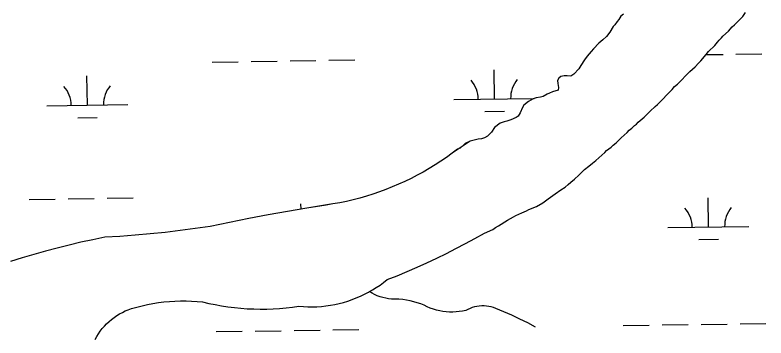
# Model space of a CAD drawing. Extents: x 3807117 to 3845308, y 337856 to 363736.
# Drawn here: x 3841337 to 3842263, y 349845 to 350244 of the extents above; entities that cross this region are included whole.
import ezdxf

# ---------------------------------------------------------------- set-up
doc = ezdxf.new("R2010")
doc.units = 0
doc.layers.add('V-TOPO-SHOR', color=7, linetype='Continuous')
doc.layers.add('V-WETL-SWMP', color=7, linetype='Continuous')

msp = doc.modelspace()

# ---------------------------------------------------------------- linework, layer by layer
at = {"layer": 'V-TOPO-SHOR'}
for p, q in [((3842087.26, 350245.15), (3842084.12, 350242.35)), ((3842234.29, 350242.03), (3842237.81, 350246.82)), ((3842079.42, 350235.96), (3842076.68, 350231.98)), ((3842081.38, 350238.36), (3842079.42, 350235.96)), ((3842084.12, 350242.35), (3842081.38, 350238.36)), ((3842224.08, 350231.63), (3842234.29, 350242.03)), ((3842074.72, 350229.58), (3842070.42, 350222.8)), ((3842076.68, 350231.98), (3842074.72, 350229.58)), ((3842216.61, 350224.03), (3842221.32, 350229.22)), ((3842221.32, 350229.22), (3842224.08, 350231.63)), ((3842066.5, 350217.61), (3842061.79, 350213.21)), ((3842070.42, 350222.8), (3842066.5, 350217.61)), ((3842205.22, 350212.82), (3842207.97, 350215.62)), ((3842207.97, 350215.62), (3842209.93, 350218.02)), ((3842209.93, 350218.02), (3842216.61, 350224.03)), ((3842057.06, 350209.2), (3842050.39, 350202.4)), ((3842061.79, 350213.21), (3842057.06, 350209.2)), ((3842192.26, 350198.83), (3842199.73, 350206.43)), ((3842199.73, 350206.43), (3842203.26, 350210.43)), ((3842203.26, 350210.43), (3842205.22, 350212.82)), ((3842047.25, 350198.8), (3842042.54, 350193.21)), ((3842050.39, 350202.4), (3842047.25, 350198.8)), ((3842189.12, 350195.23), (3842192.26, 350198.83)), ((3842039.41, 350188.82), (3842034.72, 350181.65)), ((3842042.54, 350193.21), (3842039.41, 350188.82)), ((3842182.46, 350187.25), (3842189.12, 350195.23)), ((3842034.72, 350181.65), (3842032.38, 350177.66)), ((3842169.1, 350174.04), (3842175.79, 350180.05)), ((3842175.79, 350180.05), (3842179.71, 350184.45)), ((3842179.71, 350184.45), (3842182.46, 350187.25)), ((3842026.1, 350170.86), (3842022.15, 350168.45)), ((3842032.38, 350177.66), (3842026.1, 350170.86)), ((3842153.78, 350158.44), (3842169.1, 350174.04)), ((3842007.51, 350165.94), (3842005.95, 350163.15)), ((3842005.95, 350163.15), (3842006.38, 350159.59)), ((3842009.87, 350167.94), (3842007.51, 350165.94)), ((3842014.22, 350168.77), (3842009.87, 350167.94)), ((3842017.79, 350168.81), (3842014.22, 350168.77)), ((3842022.15, 350168.45), (3842017.79, 350168.81)), ((3842006.85, 350151.26), (3841999.73, 350149.22)), ((3842006.38, 350159.59), (3842007.22, 350154.44)), ((3842007.22, 350154.44), (3842006.85, 350151.26)), ((3842129.03, 350133.64), (3842147.1, 350152.04)), ((3842147.1, 350152.04), (3842150.24, 350155.64)), ((3842150.24, 350155.64), (3842153.78, 350158.44)), ((3841979.58, 350141.9), (3841976.02, 350140.68)), ((3841985.12, 350142.74), (3841979.58, 350141.9)), ((3841988.29, 350143.56), (3841985.12, 350142.74)), ((3841993.02, 350146.38), (3841988.29, 350143.56)), ((3841996.18, 350147.6), (3841993.02, 350146.38)), ((3841999.73, 350149.22), (3841996.18, 350147.6)), ((3841964.6, 350132.65), (3841962.65, 350129.85)), ((3841970.11, 350137.06), (3841964.6, 350132.65)), ((3841976.02, 350140.68), (3841970.11, 350137.06)), ((3842126.28, 350131.24), (3842129.03, 350133.64)), ((3841959.93, 350123.09), (3841957.59, 350119.1)), ((3841962.65, 350129.85), (3841959.93, 350123.09)), ((3842112.92, 350118.03), (3842119.99, 350125.23)), ((3842119.99, 350125.23), (3842126.28, 350131.24)), ((3841948.51, 350114.66), (3841943.37, 350113.03)), ((3841954.83, 350117.49), (3841948.51, 350114.66)), ((3841957.59, 350119.1), (3841954.83, 350117.49)), ((3842105.45, 350111.62), (3842112.92, 350118.03)), ((3841928.38, 350104.96), (3841924.47, 350099.38)), ((3841935.07, 350110.57), (3841928.38, 350104.96)), ((3841940.21, 350112.21), (3841935.07, 350110.57)), ((3841943.37, 350113.03), (3841940.21, 350112.21)), ((3842094.44, 350102.01), (3842097.58, 350104.42)), ((3842097.58, 350104.42), (3842100.73, 350107.62)), ((3842100.73, 350107.62), (3842103.49, 350109.23)), ((3842103.49, 350109.23), (3842105.45, 350111.62)), ((3841924.47, 350099.38), (3841919.75, 350094.58)), ((3842084.61, 350092.41), (3842091.69, 350098.81)), ((3842091.69, 350098.81), (3842094.44, 350102.01)), ((3841898.41, 350088.44), (3841875.89, 350073.26)), ((3841908.29, 350090.91), (3841898.41, 350088.44)), ((3841912.25, 350091.34), (3841908.29, 350090.91)), ((3841915.81, 350092.56), (3841912.25, 350091.34)), ((3841919.75, 350094.58), (3841915.81, 350092.56)), ((3842074.39, 350083.2), (3842078.33, 350086.01)), ((3842078.33, 350086.01), (3842084.61, 350092.41)), ((3842064.16, 350074.38), (3842066.52, 350076.78)), ((3842066.52, 350076.78), (3842072.03, 350080.79)), ((3842072.03, 350080.79), (3842074.39, 350083.2)), ((3842053.15, 350064.37), (3842064.16, 350074.38)), ((3842044.49, 350057.55), (3842049.22, 350061.16)), ((3842049.22, 350061.16), (3842053.15, 350064.37)), ((3842032.31, 350046.34), (3842035.84, 350049.94)), ((3842035.84, 350049.94), (3842039.38, 350053.15)), ((3842039.38, 350053.15), (3842044.49, 350057.55)), ((3842022.48, 350037.53), (3842026.8, 350041.54)), ((3842026.8, 350041.54), (3842032.31, 350046.34)), ((3842009.87, 350028.3), (3842015.39, 350031.52)), ((3842015.39, 350031.52), (3842018.93, 350034.73)), ((3842018.93, 350034.73), (3842022.48, 350037.53)), ((3841994.52, 350017.06), (3842003.18, 350023.09)), ((3842003.18, 350023.09), (3842009.87, 350028.3)), ((3841979.93, 350007.81), (3841987.82, 350012.24)), ((3841987.82, 350012.24), (3841994.52, 350017.06)), ((3841967.69, 350002.15), (3841970.46, 350003.76)), ((3841970.46, 350003.76), (3841979.93, 350007.81)), ((3841944.41, 349990.84), (3841951.51, 349994.87)), ((3841951.51, 349994.87), (3841954.66, 349996.48)), ((3841954.66, 349996.48), (3841961.77, 349999.72)), ((3841961.77, 349999.72), (3841964.93, 350000.93)), ((3841964.93, 350000.93), (3841967.69, 350002.15)), ((3841929.43, 349981.58), (3841932.97, 349983.99)), ((3841932.97, 349983.99), (3841944.41, 349990.84)), ((3841915.74, 349974.91), (3841926.28, 349979.18)), ((3841926.28, 349979.18), (3841929.43, 349981.58))]:
    msp.add_line(p, q, dxfattribs=at)
for points in [[(3841882.64, 350078.39), (3841875.89, 350073.26), (3841869.02, 350068.3), (3841862.02, 350063.51), (3841854.91, 350058.9), (3841847.69, 350054.46), (3841840.36, 350050.21), (3841832.92, 350046.14), (3841825.39, 350042.25), (3841817.77, 350038.55), (3841810.05, 350035.04), (3841802.25, 350031.72), (3841794.37, 350028.6), (3841786.42, 350025.67), (3841778.39, 350022.94), (3841770.3, 350020.41), (3841762.15, 350018.08), (3841753.95, 350015.95), (3841745.7, 350014.02), (3841737.4, 350012.3), (3841729.06, 350010.79), (3841720.68, 350009.48), (3841696.77, 350005.61), (3841672.9, 350001.52), (3841649.06, 349997.22), (3841625.27, 349992.7), (3841601.51, 349987.97), (3841577.8, 349983.02), (3841559.31, 349980.36), (3841540.79, 349977.95), (3841522.24, 349975.78), (3841503.65, 349973.87), (3841485.05, 349972.21), (3841466.42, 349970.81), (3841447.78, 349969.65), (3841433.06, 349966.67), (3841418.39, 349963.47), (3841403.76, 349960.06), (3841389.18, 349956.45), (3841374.66, 349952.62), (3841360.19, 349948.59), (3841345.78, 349944.34), (3841331.44, 349939.9)], [(3841568.35, 349889.97), (3841576.12, 349888.15), (3841583.93, 349886.54), (3841591.79, 349885.13), (3841599.67, 349883.93), (3841607.59, 349882.94), (3841615.53, 349882.16), (3841623.49, 349881.58), (3841631.46, 349881.22), (3841639.44, 349881.07), (3841647.42, 349881.13), (3841655.39, 349881.39), (3841663.36, 349881.87), (3841671.31, 349882.56), (3841679.24, 349883.45), (3841687.14, 349884.56), (3841692.67, 349884.12), (3841698.22, 349883.88), (3841703.77, 349883.85), (3841709.32, 349884.03), (3841714.86, 349884.41), (3841720.39, 349885.01), (3841725.88, 349885.8), (3841731.34, 349886.8), (3841736.76, 349888.01), (3841742.14, 349889.41), (3841747.45, 349891.02), (3841752.7, 349892.82), (3841757.89, 349894.82), (3841762.99, 349897), (3841768.01, 349899.38), (3841772.94, 349901.94), (3841774.14, 349902.63), (3841777.76, 349904.68), (3841782.48, 349907.6), (3841787.09, 349910.7), (3841791.58, 349913.97), (3841795.95, 349917.4), (3841808.31, 349922.31), (3841820.6, 349927.41), (3841832.8, 349932.7), (3841844.92, 349938.18), (3841856.95, 349943.85), (3841868.9, 349949.69), (3841880.76, 349955.73), (3841892.52, 349961.94), (3841904.18, 349968.33), (3841915.74, 349974.91)], [(3841978.72, 349858.9), (3841969.17, 349863.97), (3841959.48, 349868.81), (3841949.69, 349873.4), (3841939.77, 349877.75), (3841929.76, 349881.85), (3841927, 349882.9), (3841924.17, 349883.76), (3841921.29, 349884.41), (3841918.37, 349884.84), (3841915.42, 349885.07), (3841912.47, 349885.08), (3841909.52, 349884.88), (3841906.6, 349884.47), (3841903.71, 349883.85), (3841900.87, 349883.02), (3841898.1, 349881.99), (3841895.42, 349880.77), (3841892.82, 349879.35), (3841888.86, 349878.53), (3841884.85, 349877.92), (3841880.81, 349877.53), (3841876.77, 349877.37), (3841872.71, 349877.43), (3841868.67, 349877.71), (3841864.65, 349878.22), (3841860.66, 349878.94), (3841856.72, 349879.88), (3841852.84, 349881.04), (3841849.02, 349882.41), (3841845.29, 349883.99), (3841841.65, 349885.77), (3841837.37, 349887.45), (3841833.02, 349888.94), (3841828.6, 349890.22), (3841824.12, 349891.29), (3841819.61, 349892.15), (3841815.05, 349892.8), (3841810.47, 349893.23), (3841805.88, 349893.46), (3841801.28, 349893.46), (3841797.68, 349893.84), (3841794.11, 349894.44), (3841790.59, 349895.27), (3841787.13, 349896.32), (3841783.74, 349897.58), (3841780.43, 349899.06), (3841777.23, 349900.74), (3841774.14, 349902.63)], [(3841435.95, 349843.62), (3841437.87, 349847.13), (3841439.98, 349850.54), (3841442.26, 349853.84), (3841444.71, 349857.02), (3841447.32, 349860.06), (3841450.08, 349862.96), (3841452.99, 349865.72), (3841456.04, 349868.33), (3841459.22, 349870.77), (3841462.52, 349873.04), (3841465.94, 349875.14), (3841469.46, 349877.07), (3841473.07, 349878.8), (3841476.77, 349880.35), (3841480.54, 349881.7), (3841487.11, 349883.58), (3841493.73, 349885.25), (3841500.4, 349886.73), (3841507.11, 349887.99), (3841513.86, 349889.05), (3841520.63, 349889.9), (3841527.43, 349890.54), (3841534.25, 349890.97), (3841541.07, 349891.19), (3841547.9, 349891.2), (3841554.73, 349891), (3841561.55, 349890.59), (3841568.35, 349889.97)]]:
    msp.add_lwpolyline(points, dxfattribs=at)
at = {"layer": 'V-WETL-SWMP'}
for p, q in [((3842234.29, 350242.03), (3842237.81, 350246.82)), ((3842224.08, 350231.63), (3842234.29, 350242.03)), ((3842216.61, 350224.03), (3842221.32, 350229.22)), ((3842221.32, 350229.22), (3842224.08, 350231.63)), ((3842205.22, 350212.82), (3842207.97, 350215.62)), ((3842207.97, 350215.62), (3842209.93, 350218.02)), ((3842209.93, 350218.02), (3842216.61, 350224.03)), ((3842192.26, 350198.83), (3842199.73, 350206.43)), ((3842199.73, 350206.43), (3842203.26, 350210.43)), ((3842203.26, 350210.43), (3842205.22, 350212.82)), ((3842189.12, 350195.23), (3842192.26, 350198.83)), ((3841676.13, 350187.31), (3841708.12, 350187.79)), ((3841724.12, 350188.03), (3841756.12, 350188.51)), ((3842182.46, 350187.25), (3842189.12, 350195.23)), ((3842188.93, 350195), (3842209.97, 350195.31)), ((3842225.97, 350195.55), (3842257.97, 350196.03)), ((3841580.14, 350185.88), (3841612.13, 350186.36)), ((3841628.13, 350186.6), (3841660.13, 350187.07)), ((3842169.1, 350174.04), (3842175.79, 350180.05)), ((3842175.79, 350180.05), (3842179.71, 350184.45)), ((3842179.71, 350184.45), (3842182.46, 350187.25)), ((3841928.17, 350140.34), (3841927.63, 350176.34)), ((3842153.78, 350158.44), (3842169.1, 350174.04)), ((3841426.32, 350132.82), (3841425.78, 350168.82)), ((3842129.03, 350133.64), (3842147.1, 350152.04)), ((3842147.1, 350152.04), (3842150.24, 350155.64)), ((3842150.24, 350155.64), (3842153.78, 350158.44)), ((3841376.33, 350132.07), (3841476.32, 350133.57)), ((3841878.18, 350139.59), (3841977.19, 350141.08)), ((3842126.28, 350131.24), (3842129.03, 350133.64)), ((3841916.41, 350124.73), (3841940.4, 350125.09)), ((3842112.92, 350118.03), (3842119.99, 350125.23)), ((3842119.99, 350125.23), (3842126.28, 350131.24)), ((3841414.55, 350117.21), (3841438.55, 350117.57)), ((3842105.45, 350111.62), (3842112.92, 350118.03)), ((3842094.44, 350102.01), (3842097.58, 350104.42)), ((3842097.58, 350104.42), (3842100.73, 350107.62)), ((3842100.73, 350107.62), (3842103.49, 350109.23)), ((3842103.49, 350109.23), (3842105.45, 350111.62)), ((3842084.61, 350092.41), (3842091.69, 350098.81)), ((3842091.69, 350098.81), (3842094.44, 350102.01)), ((3842074.39, 350083.2), (3842078.33, 350086.01)), ((3842078.33, 350086.01), (3842084.61, 350092.41)), ((3842064.16, 350074.38), (3842066.52, 350076.78)), ((3842066.52, 350076.78), (3842072.03, 350080.79)), ((3842072.03, 350080.79), (3842074.39, 350083.2)), ((3842053.15, 350064.37), (3842064.16, 350074.38)), ((3842044.49, 350057.55), (3842049.22, 350061.16)), ((3842049.22, 350061.16), (3842053.15, 350064.37)), ((3842032.31, 350046.34), (3842035.84, 350049.94)), ((3842035.84, 350049.94), (3842039.38, 350053.15)), ((3842039.38, 350053.15), (3842044.49, 350057.55)), ((3842022.48, 350037.53), (3842026.8, 350041.54)), ((3842026.8, 350041.54), (3842032.31, 350046.34)), ((3842009.87, 350028.3), (3842015.39, 350031.52)), ((3842015.39, 350031.52), (3842018.93, 350034.73)), ((3842018.93, 350034.73), (3842022.48, 350037.53)), ((3841994.52, 350017.06), (3842003.18, 350023.09)), ((3842003.18, 350023.09), (3842009.87, 350028.3)), ((3841354.65, 350016.31), (3841386.65, 350016.78)), ((3841402.65, 350017.02), (3841434.64, 350017.5)), ((3841450.64, 350017.74), (3841482.64, 350018.22)), ((3841979.93, 350007.81), (3841987.82, 350012.24)), ((3841987.82, 350012.24), (3841994.52, 350017.06)), ((3842192, 349982.42), (3842191.47, 350018.41)), ((3841689.71, 350004.4), (3841689.61, 350010.89)), ((3841967.69, 350002.15), (3841970.46, 350003.76)), ((3841970.46, 350003.76), (3841979.93, 350007.81)), ((3841944.41, 349990.84), (3841951.51, 349994.87)), ((3841951.51, 349994.87), (3841954.66, 349996.48)), ((3841954.66, 349996.48), (3841961.77, 349999.72)), ((3841961.77, 349999.72), (3841964.93, 350000.93)), ((3841964.93, 350000.93), (3841967.69, 350002.15)), ((3841929.43, 349981.58), (3841932.97, 349983.99)), ((3841932.97, 349983.99), (3841944.41, 349990.84)), ((3841904.18, 349968.33), (3841915.74, 349974.91)), ((3841915.74, 349974.91), (3841926.28, 349979.18)), ((3841926.28, 349979.18), (3841929.43, 349981.58)), ((3842142.01, 349981.67), (3842242, 349983.16)), ((3841892.52, 349961.94), (3841904.18, 349968.33)), ((3842180.24, 349966.81), (3842204.23, 349967.17)), ((3841880.75, 349955.73), (3841892.52, 349961.94)), ((3841856.95, 349943.85), (3841868.9, 349949.69)), ((3841868.9, 349949.69), (3841880.75, 349955.73)), ((3841832.8, 349932.7), (3841844.92, 349938.18)), ((3841844.92, 349938.18), (3841856.95, 349943.85)), ((3841820.6, 349927.41), (3841832.8, 349932.7)), ((3841795.95, 349917.4), (3841808.31, 349922.31)), ((3841808.31, 349922.31), (3841820.6, 349927.41)), ((3841782.48, 349907.6), (3841787.09, 349910.7)), ((3841787.09, 349910.7), (3841791.58, 349913.97)), ((3841791.58, 349913.97), (3841795.95, 349917.4)), ((3841768.01, 349899.38), (3841772.93, 349901.94)), ((3841772.93, 349901.94), (3841774.14, 349902.63)), ((3841774.14, 349902.63), (3841777.76, 349904.68)), ((3841777.76, 349904.68), (3841782.48, 349907.6)), ((3841747.45, 349891.02), (3841752.7, 349892.82)), ((3841752.7, 349892.82), (3841757.89, 349894.81)), ((3841757.89, 349894.81), (3841762.99, 349897)), ((3841762.99, 349897), (3841768.01, 349899.38)), ((3841480.54, 349881.7), (3841487.11, 349883.58)), ((3841487.11, 349883.58), (3841493.73, 349885.25)), ((3841493.73, 349885.25), (3841500.4, 349886.73)), ((3841500.4, 349886.73), (3841507.11, 349887.99)), ((3841507.11, 349887.99), (3841513.86, 349889.05)), ((3841513.86, 349889.05), (3841520.63, 349889.9)), ((3841520.63, 349889.9), (3841527.43, 349890.54)), ((3841527.43, 349890.54), (3841534.25, 349890.97)), ((3841534.25, 349890.97), (3841541.07, 349891.19)), ((3841541.07, 349891.19), (3841547.9, 349891.2)), ((3841547.9, 349891.2), (3841554.73, 349891)), ((3841554.73, 349891), (3841561.55, 349890.59)), ((3841561.55, 349890.59), (3841568.35, 349889.97)), ((3841568.35, 349889.97), (3841576.12, 349888.15)), ((3841576.12, 349888.15), (3841583.93, 349886.54)), ((3841583.93, 349886.54), (3841591.79, 349885.13)), ((3841591.79, 349885.13), (3841599.67, 349883.93)), ((3841599.67, 349883.93), (3841607.59, 349882.94)), ((3841607.59, 349882.94), (3841615.53, 349882.16)), ((3841615.53, 349882.16), (3841623.49, 349881.59)), ((3841663.36, 349881.87), (3841671.31, 349882.56)), ((3841671.31, 349882.56), (3841679.24, 349883.46)), ((3841679.24, 349883.46), (3841687.14, 349884.56)), ((3841687.14, 349884.56), (3841692.67, 349884.12)), ((3841692.67, 349884.12), (3841698.22, 349883.88)), ((3841698.22, 349883.88), (3841703.77, 349883.85)), ((3841703.77, 349883.85), (3841709.32, 349884.03)), ((3841709.32, 349884.03), (3841714.86, 349884.41)), ((3841714.86, 349884.41), (3841720.39, 349885.01)), ((3841720.39, 349885.01), (3841725.88, 349885.8)), ((3841725.88, 349885.8), (3841731.34, 349886.8)), ((3841731.34, 349886.8), (3841736.76, 349888.01)), ((3841736.76, 349888.01), (3841742.14, 349889.41)), ((3841742.14, 349889.41), (3841747.45, 349891.02)), ((3841459.22, 349870.77), (3841462.52, 349873.04)), ((3841462.52, 349873.04), (3841465.94, 349875.14)), ((3841465.94, 349875.14), (3841469.46, 349877.06)), ((3841469.46, 349877.06), (3841473.07, 349878.8)), ((3841473.07, 349878.8), (3841476.77, 349880.35)), ((3841476.77, 349880.35), (3841480.54, 349881.7)), ((3841623.49, 349881.59), (3841631.46, 349881.22)), ((3841631.46, 349881.22), (3841639.44, 349881.07)), ((3841639.44, 349881.07), (3841647.42, 349881.13)), ((3841647.42, 349881.13), (3841655.39, 349881.39)), ((3841655.39, 349881.39), (3841663.36, 349881.87)), ((3841450.08, 349862.97), (3841452.99, 349865.72)), ((3841452.99, 349865.72), (3841456.04, 349868.33)), ((3841456.04, 349868.33), (3841459.22, 349870.77)), ((3841442.26, 349853.84), (3841444.71, 349857.02)), ((3841444.71, 349857.02), (3841447.32, 349860.06)), ((3841447.32, 349860.06), (3841450.08, 349862.97)), ((3841633.11, 349853.96), (3841665.11, 349854.44)), ((3841681.11, 349854.68), (3841713.11, 349855.16)), ((3841729.1, 349855.4), (3841761.1, 349855.88)), ((3842086.97, 349860.76), (3842118.97, 349861.24)), ((3842134.97, 349861.48), (3842166.96, 349861.96)), ((3842182.96, 349862.2), (3842214.96, 349862.67)), ((3842230.96, 349862.91), (3842262.95, 349863.39)), ((3841435.95, 349843.62), (3841437.87, 349847.13)), ((3841437.87, 349847.13), (3841439.98, 349850.54)), ((3841439.98, 349850.54), (3841442.26, 349853.84)), ((3841585.12, 349853.24), (3841617.12, 349853.72))]:
    msp.add_line(p, q, dxfattribs=at)
for points in [[(3842087.26, 350245.15), (3842084.12, 350242.35), (3842081.38, 350238.36), (3842079.42, 350235.96), (3842076.68, 350231.98), (3842074.72, 350229.58), (3842070.42, 350222.8), (3842066.5, 350217.61), (3842061.79, 350213.21), (3842057.06, 350209.2), (3842050.39, 350202.4), (3842047.25, 350198.8), (3842042.54, 350193.21), (3842039.41, 350188.82), (3842034.72, 350181.65), (3842032.38, 350177.66), (3842026.1, 350170.86), (3842022.15, 350168.45), (3842017.79, 350168.81), (3842014.22, 350168.77), (3842009.87, 350167.94), (3842007.51, 350165.94), (3842005.95, 350163.15), (3842006.38, 350159.59), (3842007.22, 350154.44), (3842006.85, 350151.26), (3841999.73, 350149.22), (3841996.18, 350147.6), (3841993.02, 350146.38), (3841988.29, 350143.56), (3841985.12, 350142.74), (3841979.58, 350141.9), (3841976.02, 350140.68), (3841970.11, 350137.06), (3841964.6, 350132.65), (3841962.65, 350129.85), (3841959.93, 350123.09), (3841957.59, 350119.1), (3841954.83, 350117.49), (3841948.51, 350114.66), (3841943.37, 350113.03), (3841940.21, 350112.21), (3841935.07, 350110.57), (3841928.38, 350104.96), (3841924.47, 350099.38), (3841919.75, 350094.58), (3841915.81, 350092.56), (3841912.25, 350091.34), (3841908.29, 350090.91), (3841898.41, 350088.44), (3841892.09, 350085.21), (3841885.8, 350079.6), (3841882.64, 350078.38), (3841875.89, 350073.26), (3841869.02, 350068.3), (3841862.02, 350063.51), (3841854.91, 350058.9), (3841847.69, 350054.46), (3841840.36, 350050.21), (3841832.92, 350046.14), (3841825.39, 350042.25), (3841817.77, 350038.55), (3841810.05, 350035.04), (3841802.25, 350031.72), (3841794.37, 350028.6), (3841786.42, 350025.67), (3841778.39, 350022.94), (3841770.3, 350020.41), (3841762.16, 350018.08), (3841753.95, 350015.95), (3841745.7, 350014.02), (3841737.4, 350012.3), (3841729.06, 350010.79), (3841696.77, 350005.61), (3841672.9, 350001.52), (3841649.06, 349997.22), (3841625.27, 349992.7), (3841601.51, 349987.97), (3841577.8, 349983.02), (3841559.31, 349980.36), (3841540.79, 349977.95)], [(3841540.79, 349977.95), (3841522.24, 349975.78), (3841503.65, 349973.87), (3841485.05, 349972.21), (3841466.42, 349970.81), (3841447.78, 349969.65), (3841433.06, 349966.67), (3841418.38, 349963.47), (3841403.76, 349960.06), (3841389.18, 349956.45), (3841374.66, 349952.62), (3841360.19, 349948.59), (3841345.78, 349944.34), (3841331.44, 349939.9)]]:
    msp.add_lwpolyline(points, dxfattribs=at)
for centre, start, end in [((3841872.93, 350139.99), 0.08653, 41.63019), ((3841983.4, 350141.65), 140.08653, 181.63019), ((3841371.08, 350132.47), 0.08653, 41.63019), ((3841481.55, 350134.13), 140.08653, 181.63019), ((3842136.76, 349982.06), 0.08653, 41.63019), ((3842247.23, 349983.72), 140.08653, 181.63019)]:
    msp.add_arc(centre, 35.25, start, end, dxfattribs=at)

doc.saveas('drawing.dxf')
